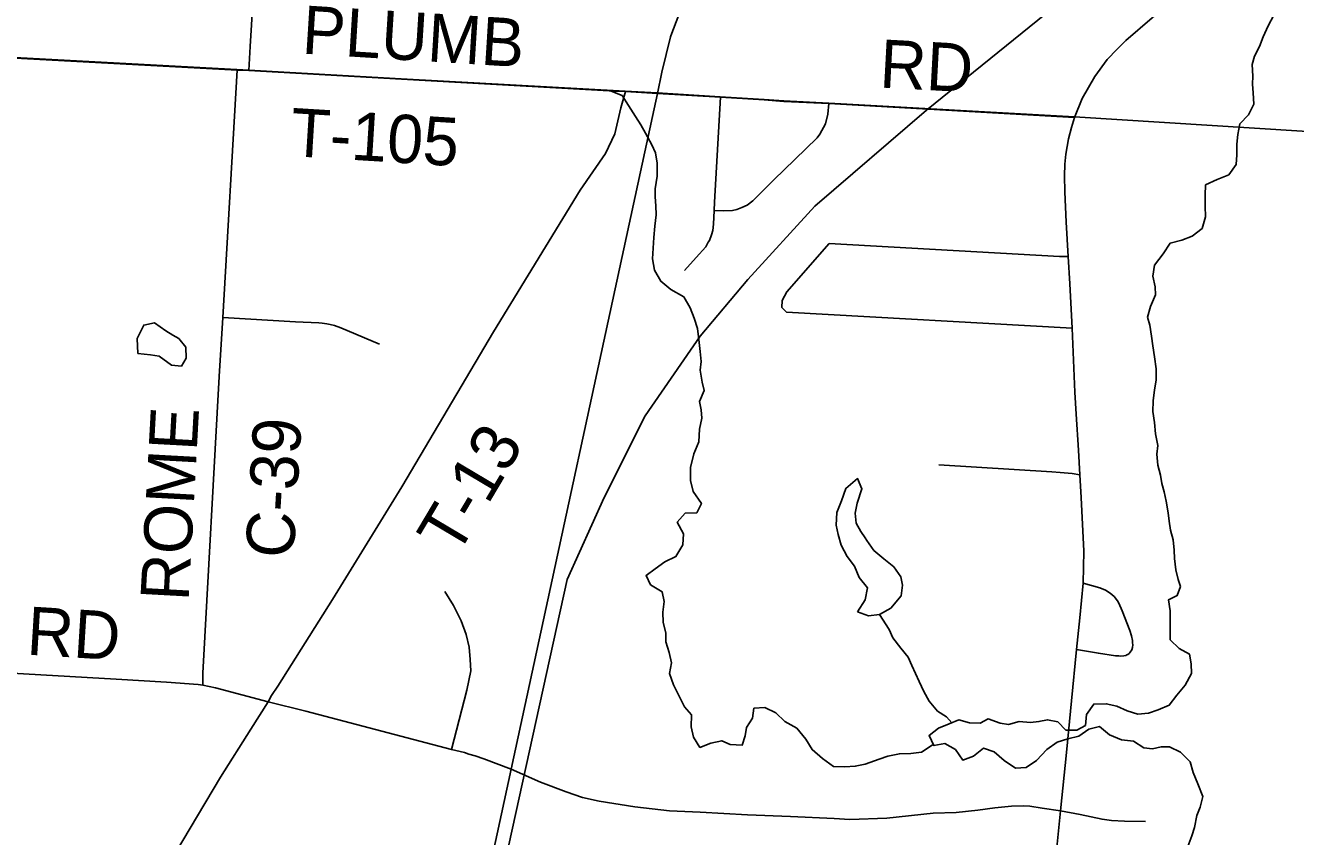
# Model space of a CAD drawing. Extents: x 114604 to 551442, y 316898 to 567001.
# Drawn here: x 228680 to 236583, y 472007 to 477053 of the extents above; entities that cross this region are included whole.
import ezdxf

# ---------------------------------------------------------------- set-up
doc = ezdxf.new("R2010")
doc.units = 0
for name, color, linetype in [('_CIVIL_CONSTRUCTION', 7, 'Continuous'), ('GE_P_Alignment_1000_Bearings', 7, 'Continuous'), ('GE_P_Alignment_1000_Cardinal_Points', 7, 'Continuous'), ('GE_P_Alignment_500_Bearings', 7, 'Continuous'), ('GE_P_Alignment_500_Distances', 7, 'Continuous'), ('MT_X_Edge_Line', 7, 'Continuous'), ('PM_P_Cells', 7, 'Continuous'), ('PM_P_CL_Double_Solid', 7, 'Continuous'), ('PM_P_Crosswalk', 7, 'Continuous'), ('VG_X_Tree_Line_Lt', 7, 'Continuous')]:
    doc.layers.add(name, color=color, linetype=linetype)

msp = doc.modelspace()

# ---------------------------------------------------------------- linework, layer by layer
at = {"layer": '_CIVIL_CONSTRUCTION'}
msp.add_line((232534, 476266.8), (232612.5, 476630.1), dxfattribs=at)
for points in [[(232695.9, 476987.9), (232784.8, 477223.8), (232930, 477550.9), (233001.1, 477685.2), (233099.3, 477854.1), (233237.8, 478066), (233343.8, 478208.6), (233590.9, 478503.9), (234674.3, 479767), (235537.4, 480773.4), (235885.2, 481179.4), (236502.5, 481900.6), (237082.5, 482575.4)], [(232612.5, 476630.1), (232640.7, 476762.9), (232694, 476982.9), (232695.9, 476987.9)], [(229847.4, 463859.3), (229935.7, 464265.8), (230056.9, 464825), (230251.4, 465725.3), (230388.6, 466354), (231703.6, 472426), (232534, 476266.8)]]:
    msp.add_lwpolyline(points, dxfattribs=at)
at = {"layer": 'GE_P_Alignment_1000_Bearings'}
msp.add_lwpolyline([(226780, 449260.9), (227372, 451998.2), (228493.8, 457281.6), (229748.5, 463013.5), (231131.5, 469427.4), (232050.9, 473605.1), (232281.6, 474116.9), (232537.2, 474624.4), (232878.6, 475119.9), (233175.5, 475473), (233592, 475928.6), (234287.2, 476526.2), (236117, 478006.2)], dxfattribs=at)
at = {"layer": 'GE_P_Alignment_1000_Cardinal_Points'}
for p, q in [((229997.6, 476775.4), (230071.5, 476771.9)), ((232350.1, 476644.9), (232413.7, 476641.4)), ((232413.7, 476641.4), (232612.5, 476630.1)), ((233415.1, 475269.1), (235194.1, 475169.4))]:
    msp.add_line(p, q, dxfattribs=at)
for points in [[(225018.2, 477037.7), (225281.4, 477024.6), (225375.9, 477019.8), (225926.3, 476992.1), (227051.3, 476935.3), (228384.3, 476862.9), (229997.6, 476775.4)], [(230071.5, 476771.9), (231020, 476719), (232350.1, 476644.9)], [(230190.4, 472845.5), (230212.5, 472884), (230251.3, 472943.4), (230590.4, 473481.7), (231022.3, 474182.3), (231593, 475147.3), (232131.3, 476027.3), (232290.2, 476255.5), (232347.2, 476378), (232385.9, 476539.8), (232413.7, 476641.4)], [(232612.5, 476630.1), (233005, 476606.9), (233277.4, 476590.5), (233400.3, 476580.3), (233679.8, 476566.5), (235208.3, 476481.1)], [(232929.1, 475703.8), (232935.9, 475715.8), (232949.7, 475750.9), (232956.8, 475777.9), (232961.5, 475816.5), (232966.8, 475901.7), (232967.6, 475953.6), (233005, 476606.9)], [(232966.8, 475901.7), (233026, 475898.7), (233079.3, 475902.3), (233107.5, 475908.3), (233138.8, 475919.6), (233170.3, 475935.4), (233205.5, 475961.6), (233243.3, 475998.5), (233338.1, 476092.4), (233467.1, 476218.9), (233606.6, 476354.5), (233623.8, 476376.2), (233659.2, 476441.8), (233673.8, 476502), (233679.8, 476566.5)], [(232781.6, 475529.3), (232853.2, 475608.8), (232913.1, 475675.9), (232929.1, 475703.8)], [(233415.1, 475269.1), (233387.8, 475298.3), (233389.7, 475341.2), (233418.7, 475395.6), (233680.7, 475695.7)], [(233680.7, 475695.7), (235113.9, 475615.6), (235168.9, 475615.4)], [(229908.7, 475236.3), (230361.2, 475210), (230506.5, 475202.2), (230527.5, 475200.6), (230555.1, 475196.7), (230575.7, 475192.6), (230602.7, 475185.4), (230642.1, 475171.1), (230882.7, 475069.2)], [(234363, 474319.8), (235067.4, 474275.8), (235118.3, 474271.2), (235194.2, 474264.8), (235241.2, 474256.9)], [(235220, 473171.3), (235356.8, 473147.7), (235462.1, 473132.2), (235483.3, 473130.7), (235493.8, 473129.6), (235515.2, 473131.3), (235526.3, 473133.7), (235533.8, 473136.5), (235540.1, 473140.5), (235548.3, 473146.4), (235554.2, 473153.9), (235563.6, 473168.9), (235567.8, 473183.4), (235570, 473198.6), (235569.6, 473211.8), (235568.7, 473225.9), (235561.5, 473255.8), (235551.1, 473289.3), (235504.8, 473411.6), (235484, 473459.8), (235475.6, 473474.1), (235454.8, 473499.9), (235429.4, 473521.2), (235400.6, 473538.7), (235365.5, 473553.5), (235261, 473584)], [(231332.4, 472549.3), (231426.2, 472917.1), (231451.7, 473037.5), (231448.3, 473107.9), (231441.9, 473184.1), (231423.7, 473263.1), (231390.9, 473347.9), (231343.3, 473444.3), (231289.9, 473531.9)]]:
    msp.add_lwpolyline(points, dxfattribs=at)
at = {"layer": 'GE_P_Alignment_500_Bearings'}
msp.add_line((229997.6, 476775.4), (230071.5, 476771.9), dxfattribs=at)
for points in [[(230071.5, 476771.9), (230079.3, 476922), (230194.4, 478811.1), (230253, 479763.7), (230315.7, 480781.5), (230570, 484945.3), (230626, 485811.6), (230704.4, 487304.3), (230724.8, 487683), (230748.8, 488065.3), (230784.2, 488795.6), (230837.4, 489717), (230875.3, 490384.1), (230891.2, 490609.7)], [(235208.3, 476481.1), (235254.7, 476599), (235333.3, 476736.4), (235411.9, 476842), (235474, 476905.3), (235527.9, 476958.8), (236019, 477384.3), (236258.1, 477588.8), (236523.2, 477814.1), (236745.2, 478003.5), (236955.2, 478167.7), (237040.1, 478222), (237089.4, 478250.2), (237216.7, 478316.1), (237362.9, 478377.3), (237511.8, 478422.3), (237629.7, 478450.6), (237737.4, 478472.7), (237884.1, 478504.2), (238001.2, 478521.7), (238119.3, 478545), (238150.6, 478552.3)], [(229783.7, 472949.2), (229783.6, 473024.3), (229886.8, 474868.8), (229908.7, 475236.3), (229997.6, 476775.4)], [(235096, 471917.1), (235121.1, 472165.9), (235157.2, 472529.6), (235189.2, 472851.3), (235220, 473171.3), (235240.4, 473368.6), (235261, 473584), (235265.3, 473781.7), (235249.2, 474115.6), (235241.2, 474256.9), (235232.2, 474411.1), (235217.8, 474635.7), (235209.5, 474772.1), (235194.1, 475169.4), (235178.9, 475444.9), (235168.9, 475615.4), (235156.2, 475828.3), (235148.4, 476017.3), (235144.8, 476117), (235148, 476189.2), (235154.3, 476252.3), (235170.6, 476346.9), (235188.6, 476418.9), (235208.3, 476481.1)], [(223654.7, 473265.6), (223836.9, 473258.2), (224275.6, 473237), (224377.8, 473231.2), (225232, 473190.9), (226143.3, 473145.1), (226761.7, 473114.7), (227984.2, 473051.9), (228485.2, 473029.4), (229244.7, 472985.1), (229559.3, 472967.6), (229755.7, 472952.1), (229783.7, 472949.2), (229862.8, 472931.8), (230190.4, 472845.5), (230424.7, 472786.9), (231332.4, 472549.3), (231412.2, 472529.1), (231439.8, 472520.4)], [(223611.7, 462289.7), (223838.9, 462631.4), (224036.2, 462949.5), (224136.8, 463115.4), (224214, 463228.4), (224267.7, 463307.8), (224612.2, 463820.5), (224795.7, 464087.4), (225349.4, 464940.4), (225930.9, 465865.2), (226498.9, 466786.9), (226789.8, 467255.2), (226925.5, 467489), (227733.7, 468819.7), (227999.7, 469261.5), (228387.6, 469907.1), (228647.2, 470336.2), (228797.4, 470579.9), (228994.9, 470891.8), (229253.6, 471308.7), (229516.5, 471741.3), (229893.7, 472375.4), (230082.8, 472675.1), (230190.4, 472845.5)], [(231439.8, 472520.4), (231478.5, 472508.4), (231532.6, 472490.2), (231703.6, 472426)], [(231703.6, 472426), (231886.2, 472344.2), (232045.3, 472284.8), (232146.8, 472249.8), (232250.4, 472226.3), (232472, 472191.4), (232688.1, 472167), (232878.8, 472158.4), (233173.7, 472141.5), (233440.8, 472132.3), (233712.5, 472118.7), (233810.6, 472113), (234039.3, 472121.5), (234328.5, 472152.4), (234472.4, 472155.8), (234605.5, 472170.9), (234713, 472185.9), (234814.9, 472195.1), (234888.5, 472198.5), (234930.4, 472196.2), (235006.5, 472184.4), (235121.1, 472165.9)], [(235121.1, 472165.9), (235243, 472143.4), (235379.6, 472115), (235438.1, 472106.7), (235518.1, 472102.6), (235648.8, 472099.5)]]:
    msp.add_lwpolyline(points, dxfattribs=at)
at = {"layer": 'GE_P_Alignment_500_Distances'}
for points in [[(247381.7, 480356.8), (247114.2, 475705.3), (241664, 476077.8), (235207.1, 476483.9), (233678.6, 476569.3), (233399.1, 476583.1), (233276.2, 476593.3), (233003.8, 476609.7), (232611.4, 476632.9), (232412.6, 476644.2), (231018.8, 476721.9), (230070.4, 476774.7), (229996.4, 476778.2), (228383.1, 476865.8), (227050.1, 476938.1), (225925.2, 476994.9), (225374.7, 477022.7), (225280.2, 477027.4), (222239.9, 477193.3)], [(228383.1, 476865.8), (229996.4, 476778.2), (230070.4, 476774.7), (231018.8, 476721.9), (232412.6, 476644.2), (232611.4, 476632.9), (233003.8, 476609.7), (233276.2, 476593.3), (233399.1, 476583.1), (233678.6, 476569.3), (235207.1, 476483.9), (241664, 476077.8)]]:
    msp.add_lwpolyline(points, dxfattribs=at)
at = {"layer": 'MT_X_Edge_Line'}
for points in [[(229598, 475127), (229555, 475152.4), (229484.7, 475203.8), (229416.9, 475189.2), (229375.6, 475104.7), (229380.4, 475012.7)], [(229380.4, 475012.7), (229458.4, 475003.4), (229512.4, 474995.9), (229588.8, 474938.5), (229650.8, 474933), (229680.3, 474983.3), (229677.8, 475051.4), (229635.4, 475105), (229598, 475127)], [(233904.3, 473865.7), (233879.2, 473905.4), (233848.8, 473957.1), (233842.3, 474019.1), (233855.8, 474081.3), (233885.1, 474169.6), (233858.6, 474233.4), (233785.1, 474172.8), (233757.8, 474096.5), (233728.4, 474022.1), (233725.1, 473944), (233737.5, 473886.1), (233756, 473820.2), (233792.6, 473748.5), (233839, 473688.9), (233867.6, 473619.1), (233920.1, 473553.5), (233904.7, 473479.3), (233857.3, 473404.8)], [(233857.3, 473404.8), (233925.5, 473379.4), (233995.3, 473388), (234064.9, 473428.7), (234128.3, 473505.3), (234137.7, 473571.4), (234127.3, 473623.3), (234082.8, 473685), (234020.5, 473734.5), (233960.1, 473786), (233915.7, 473847.7), (233904.3, 473865.7)]]:
    msp.add_lwpolyline(points, dxfattribs=at)
at = {"layer": 'PM_P_Cells'}
for points in [[(234329.9, 472579.3), (234321.6, 472576.3), (234256.1, 472531.7), (234190.2, 472523.1), (234118.3, 472522.5), (234046.5, 472507.9), (233992.7, 472487.4), (233905, 472456.6), (233843.2, 472444), (233779.3, 472441.5), (233707.3, 472442.8), (233639, 472492.3), (233576.6, 472547.8), (233536.1, 472613.4), (233479.6, 472681), (233405.3, 472722.4), (233348.9, 472775.9), (233280.7, 472809.3), (233212.8, 472804.7), (233205.3, 472742.6), (233167.8, 472684.3), (233158.3, 472634.1), (233140.8, 472575.9), (233064.8, 472579.3), (233012.7, 472602.8), (232944.8, 472588.2), (232877.1, 472561.6), (232836.6, 472625.3), (232822.1, 472689.2), (232825.5, 472763.3), (232781.1, 472814.9), (232712.1, 472950.4), (232687.6, 473020.3), (232701, 473088.4), (232686.5, 473152.3), (232666, 473218.2), (232665.5, 473274.2), (232649, 473338.1), (232646.5, 473402.2), (232653.9, 473468.3), (232641.5, 473530.2), (232569.2, 473573.6), (232542.7, 473631.4), (232598.3, 473671.9), (232657.9, 473716.5), (232727.6, 473749.1), (232770.9, 473821.6), (232774.4, 473889.6), (232735.8, 473963.4), (232785.3, 474017.8), (232857.2, 474020.5), (232886.7, 474078.8), (232836.2, 474154.4), (232819.6, 474222.3), (232819, 474302.3), (232840.3, 474388.6), (232869.6, 474462.9), (232875, 474541), (232888.4, 474609.2), (232884, 474661.2), (232875.6, 474713.2), (232903, 474781.5), (232890.5, 474833.4), (232877.9, 474909.4), (232885.5, 474961.5), (232879, 475023.5), (232870.4, 475099.4), (232861.8, 475167.4), (232841.3, 475231.3), (232816.8, 475297.1), (232776.3, 475364.8), (232696, 475410.2), (232633.6, 475461.7), (232595.1, 475531.4), (232582.5, 475601.3), (232586, 475667.4), (232591.4, 475733.5), (232596.9, 475803.6), (232604.3, 475873.8), (232603.8, 475931.8), (232599.4, 475985.8), (232598.9, 476035.9), (232610.3, 476116), (232611.6, 476196.1), (232601.1, 476260.1), (232578.7, 476309.9), (232538.1, 476383.6), (232509.7, 476435.4), (232475.4, 476487.2), (232432.8, 476554.8), (232392.4, 476616.5), (232324.2, 476644)], [(234443.8, 472714.8), (234412.1, 472751.2), (234355.9, 472786.8), (234303.5, 472848.3), (234271, 472910.1), (234240.5, 472971.9), (234195.7, 473071.6), (234173.3, 473123.4), (234126.9, 473179), (234078.4, 473242.6), (234054, 473294.5), (233995.3, 473388)]]:
    msp.add_lwpolyline(points, dxfattribs=at)
at = {"layer": 'VG_X_Tree_Line_Lt'}
for points in [[(235861.3, 473581.7), (235852.4, 473606.1), (235838.3, 473666.1), (235830.3, 473736.1), (235828.2, 473788.1), (235822.2, 473852.2), (235804.1, 473912.2), (235796.1, 473968.2), (235790, 474020.3), (235778, 474094.3), (235765.9, 474152.3), (235751.9, 474204.3), (235741.8, 474254.4), (235725.8, 474318.4), (235719.7, 474386.4), (235725.7, 474440.5), (235711.6, 474512.5), (235705.6, 474582.6), (235695.5, 474650.6), (235697.4, 474716.6), (235705.4, 474786.7), (235715.3, 474846.8), (235715.2, 474916.9), (235705.1, 474990.9), (235695.1, 475058.9), (235687, 475119), (235677, 475189), (235662.9, 475239), (235680.8, 475305.1), (235710.7, 475377.2), (235708.7, 475427.3), (235694.6, 475493.3), (235706.5, 475561.4), (235758.4, 475631.6), (235802.3, 475697.7), (235876.2, 475717.8), (235940.1, 475742), (236002, 475790.2), (236021.9, 475862.2), (236019.8, 475928.3), (236021.7, 475996.4), (236023.7, 476060.4), (236095.6, 476094.6), (236167.4, 476122.8), (236213.3, 476186.9), (236217.3, 476249), (236217.2, 476315), (236223.1, 476375.1), (236237, 476441.2), (236290.9, 476497.4), (236322.8, 476563.5), (236318.7, 476633.5), (236314.7, 476687.6), (236316.6, 476737.6), (236312.6, 476809.7), (236328.5, 476861.8), (236358.4, 476921.9), (236382.3, 476982), (236412.2, 477050.1), (236448.1, 477116.2)], [(235471.6, 472818.8), (235535.5, 472788.9), (235601.5, 472769), (235667.4, 472775.1), (235729.3, 472795.2), (235797.2, 472823.4), (235845.1, 472885.5), (235897, 472949.7), (235934.8, 473021.8), (235932.8, 473081.8), (235922.7, 473141.8), (235858.8, 473177.8), (235802.8, 473231.7), (235802.6, 473411.8), (235792.6, 473479.9), (235846.5, 473506), (235866.4, 473562.1), (235861.3, 473581.7)], [(235913.9, 471945), (235937.8, 472011.1), (235953.7, 472063.2), (235969.6, 472137.3), (235989.6, 472189.3), (236005.5, 472255.4), (235975.5, 472335.4), (235945.4, 472405.4), (235927.4, 472471.4), (235867.4, 472531.3), (235799.4, 472565.2), (235747.5, 472565.1), (235693.6, 472553), (235639.6, 472558.9), (235575.6, 472600.8), (235499.7, 472608.7), (235425.8, 472640.6), (235363.8, 472692.5), (235297.9, 472674.4), (235234, 472632.2), (235166.1, 472614.1), (235100.2, 472593.9), (235036.3, 472547.8), (234970.4, 472479.6), (234906.5, 472437.5), (234840.6, 472431.4), (234770.6, 472479.3), (234708.7, 472533.2), (234640.7, 472557.1), (234578.8, 472506.9), (234512.9, 472482.8), (234466.9, 472548.7), (234401, 472586.6), (234333, 472572.5), (234303, 472636.5), (234360.9, 472680.6), (234428.8, 472708.8), (234488.7, 472732.9), (234554.7, 472715), (234620.6, 472713.1), (234670.5, 472739.2), (234744.5, 472711.4), (234796.4, 472703.5), (234864.3, 472723.6), (234934.2, 472715.7), (234986.2, 472721.8), (235040.1, 472733.9), (235104.1, 472720), (235154.1, 472668.1), (235222, 472668.2), (235275.9, 472698.3), (235281.8, 472766.4), (235327.7, 472830.5), (235405.6, 472832.7), (235471.6, 472818.8)]]:
    msp.add_lwpolyline(points, dxfattribs=at)

# ---------------------------------------------------------------- texts
at = {"layer": 'PM_P_CL_Double_Solid'}
for s, rotation, p in [('ROME', 86.85357, (229695.2, 473467.3)), ('C-39', 86.64595, (230348.8, 473734)), ('RD', 356.4701, (228683.9, 473139.1))]:
    msp.add_text(s, height=300, rotation=rotation, dxfattribs=at).set_placement(p)
at = {"layer": 'PM_P_Crosswalk'}
for s, rotation, p in [('PLUMB', 356.44302, (230396.3, 476878.4)), ('RD', 356.96194, (233990.3, 476667.1)), ('T-105', 356.4903, (230323, 476240.9)), ('T-13', 59.26954, (231363.7, 473740.9))]:
    msp.add_text(s, height=300, rotation=rotation, dxfattribs=at).set_placement(p)

doc.saveas('drawing.dxf')
